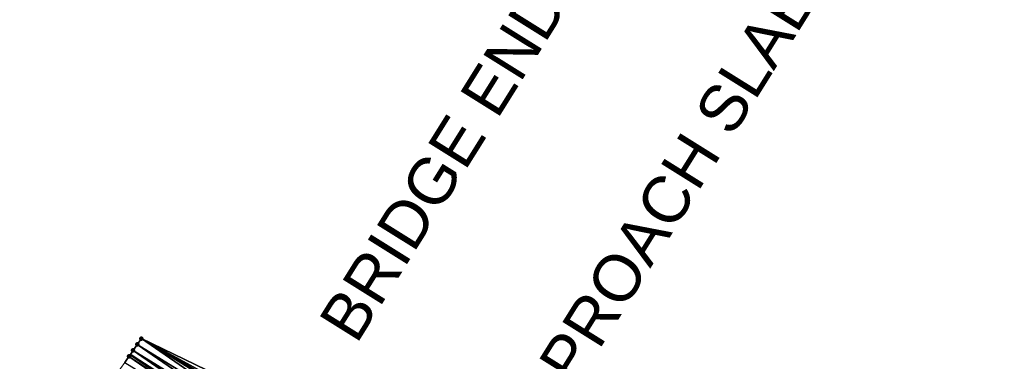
# Model space of a CAD drawing. Header units: feet. Extents: x 2017424 to 2024169, y 808042 to 818730.
# Tile 268 of 329: x 2021568 to 2021703, y 815058 to 815105. Entities that reach past the tile are written whole.
import ezdxf
from ezdxf.enums import TextEntityAlignment as Align

# ---------------------------------------------------------------- set-up
doc = ezdxf.new("R2010")
doc.units = ezdxf.units.FT
doc.header["$MEASUREMENT"] = 0
for name, color, linetype, lineweight in [('EP_Travel Lane', 172, 'Continuous', 53), ('NB-Road Shots', 141, 'Continuous', 100), ('NB-Road X-Section', 40, 'Continuous', 13), ('Notes', 3, 'Continuous', 100)]:
    doc.layers.add(name, color=color, linetype=linetype, lineweight=lineweight)
doc.layers.add('I-77-MM15-17_NB-Surface-BORDER', color=7, linetype='Continuous')
doc.layers.add('I-77-MM15-17_NB-Surface-TIN', color=7, linetype='Continuous')
doc.styles.add('Style-Arial', font='arial.ttf')

msp = doc.modelspace()

# ---------------------------------------------------------------- linework, layer by layer
at = {"layer": 'EP_Travel Lane'}
msp.add_polyline3d([(2021582.832072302, 815059.0955359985, 243.9616392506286), (2021599.030006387, 815047.9141946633, 244.4172410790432), (2021615.846685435, 815037.092361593, 244.738032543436), (2021632.660341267, 815026.2724740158, 245.2276006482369), (2021649.444049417, 815015.3863748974, 245.6328222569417), (2021666.188384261, 815004.4595827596, 246.1222507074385), (2021682.93083216, 814993.5340219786, 246.6919908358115), (2021699.67319077, 814982.6085194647, 247.2655303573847), (2021716.415935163, 814971.6827652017, 247.8226491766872), (2021733.158527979, 814960.7571098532, 248.386220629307), (2021749.900246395, 814949.8320251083, 248.9870081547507), (2021766.641807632, 814938.9070429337, 249.5944856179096), (2021783.383765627, 814927.9818018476, 250.1850750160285), (2021800.125270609, 814917.0568563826, 250.7949485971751), (2021816.880822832, 814906.1512384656, 251.4447637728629), (2021833.642137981, 814895.2612604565, 252.1279127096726), (2021850.40309877, 814884.3715126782, 252.8234227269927), (2021867.163695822, 814873.4820012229, 253.5316209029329), (2021883.924481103, 814862.5923674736, 254.2332520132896), (2021900.685677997, 814851.7024662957, 254.9205264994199), (2021917.447460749, 814840.8121844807, 255.587366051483), (2021934.209168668, 814829.9219512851, 256.2568154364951), (2021950.970670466, 814819.0318520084, 256.9334546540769), (2021967.732492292, 814808.1415448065, 257.5989318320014)], dxfattribs=at)
at = {"layer": 'I-77-MM15-17_NB-Surface-BORDER', "color": 3, "linetype": 'Continuous', "lineweight": -3}
msp.add_polyline3d([(2021582.061816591, 815057.9835978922, 243.9924292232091), (2021582.631256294, 815058.8056310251, 243.9691915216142), (2021582.832072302, 815059.0955359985, 243.9616392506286), (2021583.200682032, 815059.6276738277, 243.9477766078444), (2021583.770108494, 815060.4497161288, 243.9262671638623), (2021584.339548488, 815061.2717490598, 243.9029914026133), (2021602.11297352, 815052.6646779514, 244.2960806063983)], dxfattribs=at)
at = {"layer": 'I-77-MM15-17_NB-Surface-TIN', "color": 128, "linetype": 'Continuous', "lineweight": -3}
for points in [[(2021600.479763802, 815050.1482066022, 244.363057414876), (2021584.339548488, 815061.2717490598, 243.9029914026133), (2021583.770108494, 815060.4497161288, 243.9262671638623)], [(2021600.479763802, 815050.1482066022, 244.363057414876), (2021601.024088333, 815050.9870814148, 244.3451354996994), (2021584.339548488, 815061.2717490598, 243.9029914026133)], [(2021601.024088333, 815050.9870814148, 244.3451354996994), (2021601.281208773, 815051.3832844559, 244.3353173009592), (2021584.339548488, 815061.2717490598, 243.9029914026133)], [(2021601.281208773, 815051.3832844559, 244.3353173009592), (2021601.56849696, 815051.8259017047, 244.3225084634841), (2021584.339548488, 815061.2717490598, 243.9029914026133)], [(2021601.56849696, 815051.8259017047, 244.3225084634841), (2021602.11297352, 815052.6646779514, 244.2960806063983), (2021584.339548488, 815061.2717490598, 243.9029914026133)], [(2021599.391058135, 815048.4704936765, 244.4020682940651), (2021583.200682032, 815059.6276738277, 243.9477766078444), (2021582.832072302, 815059.0955359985, 243.9616392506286)], [(2021599.935409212, 815049.3093512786, 244.3826611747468), (2021583.770108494, 815060.4497161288, 243.9262671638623), (2021583.200682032, 815059.6276738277, 243.9477766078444)], [(2021599.391058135, 815048.4704936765, 244.4020682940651), (2021599.935409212, 815049.3093512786, 244.3826611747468), (2021583.200682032, 815059.6276738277, 243.9477766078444)], [(2021599.935409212, 815049.3093512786, 244.3826611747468), (2021600.479763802, 815050.1482066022, 244.363057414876), (2021583.770108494, 815060.4497161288, 243.9262671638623)], [(2021598.846645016, 815047.6316762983, 244.4249466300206), (2021582.631256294, 815058.8056310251, 243.9691915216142), (2021582.061816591, 815057.9835978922, 243.9924292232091)], [(2021582.631256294, 815058.8056310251, 243.9691915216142), (2021599.030006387, 815047.9141946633, 244.4172410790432), (2021582.832072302, 815059.0955359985, 243.9616392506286)], [(2021598.846645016, 815047.6316762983, 244.4249466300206), (2021599.030006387, 815047.9141946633, 244.4172410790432), (2021582.631256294, 815058.8056310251, 243.9691915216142)], [(2021599.391058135, 815048.4704936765, 244.4020682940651), (2021582.832072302, 815059.0955359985, 243.9616392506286), (2021599.030006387, 815047.9141946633, 244.4172410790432)]]:
    msp.add_3dface(points, dxfattribs=at)
at = {"layer": 'NB-Road Shots', "lineweight": 100}
for p in [(2021584.339548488, 815061.2717490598, 243.9029914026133), (2021583.200682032, 815059.6276738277, 243.9477766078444), (2021583.770108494, 815060.4497161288, 243.9262671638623), (2021582.631256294, 815058.8056310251, 243.9691915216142)]:
    msp.add_point(p, dxfattribs=at)
at = {"layer": 'NB-Road X-Section', "extrusion": (0.8221207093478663, -0.5692369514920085, 0.009318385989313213), "elevation": 1198025.630408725, "flags": 128}
msp.add_lwpolyline([(1820918.316515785, -10920.23638284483), (1820917.316515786, -10920.21310607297), (1820916.316515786, -10920.19159569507), (1820915.316515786, -10920.17017985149), (1820914.316515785, -10920.14694114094), (1820913.316515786, -10920.12339324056), (1820912.316515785, -10920.10106179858), (1820911.316515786, -10920.07750523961), (1820910.316515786, -10920.05452934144), (1820909.316515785, -10920.03192012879), (1820908.316515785, -10920.00958388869), (1820907.433948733, -10919.98820341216), (1820907.316515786, -10919.98508123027), (1820906.316515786, -10919.9583572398), (1820905.316515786, -10919.92980792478), (1820904.316515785, -10919.89977420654), (1820903.316515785, -10919.87194195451), (1820902.316515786, -10919.8468270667), (1820901.316515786, -10919.82254954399), (1820900.316515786, -10919.79743451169), (1820899.316515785, -10919.76960360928), (1820898.316515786, -10919.74004694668), (1820897.316515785, -10919.7125596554), (1820896.316515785, -10919.68502441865), (1820895.316515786, -10919.65490078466), (1820894.316515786, -10919.62495129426), (1820893.316515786, -10919.59770495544), (1820892.316515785, -10919.56873589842), (1820891.316515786, -10919.53748068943), (1820890.316515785, -10919.50836564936), (1820889.316515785, -10919.48133104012), (1820888.980329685, -10919.4718646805)], dxfattribs=at)

# ---------------------------------------------------------------- texts
at = {"layer": 'Notes', "style": 'Style-Arial'}
for s, height, p in [('BRIDGE END', 6.343969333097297, (2021608.4883342, 815063.7272105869, -590.8548859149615)), ('APPROACH SLAB', 6.343969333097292, (2021632.370511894, 815047.8975457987, -590.8548859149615))]:
    msp.add_text(s, height=height, rotation=57.98514592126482, dxfattribs=at).set_placement(p, align=Align.TOP_LEFT)

doc.saveas('drawing.dxf')
